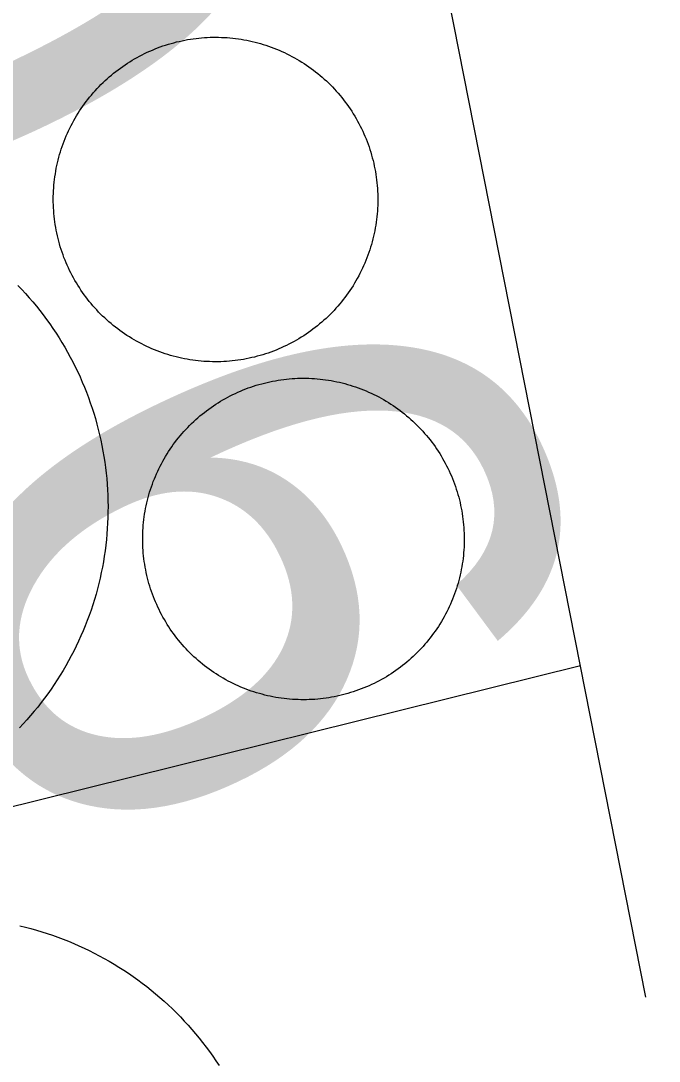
# Model space of a CAD drawing. Extents: x 3651524 to 3689615, y 505651 to 531377.
# Drawn here: x 3674455.6 to 3674560.5, y 513850.8 to 514021.7 of the extents above; entities that cross this region are included whole.
import ezdxf

# ---------------------------------------------------------------- set-up
doc = ezdxf.new("R2010")
doc.units = 0
for name, color, linetype in [('V-DOMW-TANK', 7, 'Continuous'), ('V-SURV-IDEN', 7, 'Continuous'), ('V-UTIL-LINE', 7, 'Continuous')]:
    doc.layers.add(name, color=color, linetype=linetype)

msp = doc.modelspace()

# ---------------------------------------------------------------- linework, layer by layer
at = {"layer": 'V-DOMW-TANK'}
for points in [[(3674461.114, 513995.156), (3674461.169, 513995.617), (3674461.23, 513996.078), (3674461.3, 513996.541), (3674461.378, 513996.998), (3674461.462, 513997.454), (3674461.556, 513997.909), (3674461.659, 513998.364), (3674461.767, 513998.816), (3674461.884, 513999.267), (3674462.011, 513999.715), (3674462.142, 514000.162), (3674462.283, 514000.604), (3674462.431, 514001.044), (3674462.586, 514001.483), (3674462.75, 514001.919), (3674462.922, 514002.351), (3674463.1, 514002.781), (3674463.287, 514003.207), (3674463.479, 514003.631), (3674463.678, 514004.051), (3674463.887, 514004.467), (3674464.104, 514004.878), (3674464.327, 514005.286), (3674464.556, 514005.691), (3674464.794, 514006.093), (3674465.038, 514006.488), (3674465.288, 514006.879), (3674465.546, 514007.268), (3674465.81, 514007.651), (3674466.08, 514008.028), (3674466.357, 514008.403), (3674466.641, 514008.772), (3674466.928, 514009.134), (3674467.227, 514009.492), (3674467.53, 514009.847), (3674467.839, 514010.195), (3674468.155, 514010.537), (3674468.474, 514010.875), (3674468.802, 514011.205), (3674469.134, 514011.53), (3674469.472, 514011.85), (3674469.816, 514012.167), (3674470.164, 514012.472), (3674470.518, 514012.773), (3674470.877, 514013.068), (3674471.241, 514013.359), (3674471.614, 514013.64), (3674471.987, 514013.916), (3674472.365, 514014.186), (3674472.748, 514014.449), (3674473.138, 514014.705), (3674473.531, 514014.954), (3674473.926, 514015.196), (3674474.327, 514015.432), (3674474.733, 514015.661), (3674475.143, 514015.882), (3674475.556, 514016.097), (3674475.972, 514016.304), (3674476.392, 514016.503), (3674476.816, 514016.695), (3674477.244, 514016.88), (3674477.674, 514017.058), (3674478.106, 514017.228), (3674478.542, 514017.39), (3674478.98, 514017.545), (3674479.423, 514017.691), (3674479.865, 514017.83), (3674480.312, 514017.961), (3674480.76, 514018.086), (3674481.211, 514018.201), (3674481.663, 514018.307), (3674482.118, 514018.409), (3674482.575, 514018.502), (3674483.031, 514018.586), (3674483.49, 514018.661), (3674483.951, 514018.729), (3674484.412, 514018.79), (3674484.875, 514018.842), (3674485.337, 514018.885), (3674485.802, 514018.921), (3674486.265, 514018.948), (3674486.732, 514018.969), (3674487.195, 514018.981), (3674487.662, 514018.983), (3674488.127, 514018.979), (3674488.592, 514018.966), (3674489.059, 514018.944), (3674489.52, 514018.915), (3674489.984, 514018.878), (3674490.447, 514018.833), (3674490.91, 514018.78), (3674491.371, 514018.719), (3674491.832, 514018.649), (3674492.288, 514018.571), (3674492.747, 514018.485), (3674493.204, 514018.393), (3674493.656, 514018.291), (3674494.109, 514018.182), (3674494.558, 514018.065), (3674495.006, 514017.94)], [(3674495.006, 514017.94), (3674495.453, 514017.807), (3674495.895, 514017.666), (3674496.337, 514017.519), (3674496.776, 514017.361), (3674497.21, 514017.199), (3674497.644, 514017.027), (3674498.072, 514016.849), (3674498.5, 514016.662), (3674498.922, 514016.468), (3674499.342, 514016.267), (3674499.757, 514016.06), (3674500.169, 514015.843), (3674500.579, 514015.622), (3674500.982, 514015.393), (3674501.384, 514015.155), (3674501.779, 514014.911), (3674502.172, 514014.662), (3674502.559, 514014.404), (3674502.942, 514014.139), (3674503.321, 514013.869), (3674503.694, 514013.593), (3674504.062, 514013.308), (3674504.427, 514013.017), (3674504.785, 514012.722), (3674505.138, 514012.419), (3674505.486, 514012.11), (3674505.828, 514011.794), (3674506.166, 514011.475), (3674506.497, 514011.147), (3674506.823, 514010.815), (3674507.143, 514010.478), (3674507.458, 514010.133), (3674507.763, 514009.785), (3674508.066, 514009.431), (3674508.361, 514009.071), (3674508.648, 514008.704), (3674508.932, 514008.337), (3674509.209, 514007.963), (3674509.477, 514007.584), (3674509.741, 514007.201), (3674509.997, 514006.812), (3674510.247, 514006.418), (3674510.489, 514006.021), (3674510.724, 514005.622), (3674510.954, 514005.218), (3674511.175, 514004.807), (3674511.388, 514004.393), (3674511.595, 514003.977), (3674511.796, 514003.557), (3674511.99, 514003.133), (3674512.172, 514002.705), (3674512.351, 514002.275), (3674512.519, 514001.843), (3674512.682, 514001.407), (3674512.836, 514000.969), (3674512.983, 514000.526), (3674513.121, 514000.084), (3674513.254, 513999.637), (3674513.377, 513999.189), (3674513.493, 513998.738), (3674513.602, 513998.286), (3674513.7, 513997.831), (3674513.792, 513997.372), (3674513.876, 513996.918), (3674513.954, 513996.459), (3674514.022, 513995.998), (3674514.081, 513995.537), (3674514.134, 513995.075), (3674514.177, 513994.612), (3674514.212, 513994.147), (3674514.241, 513993.684), (3674514.261, 513993.219), (3674514.272, 513992.754), (3674514.276, 513992.289), (3674514.27, 513991.822), (3674514.257, 513991.357), (3674514.237, 513990.893), (3674514.208, 513990.43), (3674514.169, 513989.965), (3674514.124, 513989.5), (3674514.071, 513989.041), (3674514.009, 513988.578), (3674513.94, 513988.12), (3674513.864, 513987.661), (3674513.78, 513987.204), (3674513.684, 513986.747), (3674513.584, 513986.293), (3674513.473, 513985.842), (3674513.356, 513985.392), (3674513.231, 513984.943), (3674513.098, 513984.497), (3674512.959, 513984.054), (3674512.809, 513983.612), (3674512.654, 513983.174), (3674512.49, 513982.739), (3674512.32, 513982.307), (3674512.14, 513981.877), (3674511.953, 513981.451), (3674511.761, 513981.027), (3674511.56, 513980.607)], [(3674471.919, 513970.789), (3674471.546, 513971.066), (3674471.178, 513971.35), (3674470.813, 513971.637), (3674470.455, 513971.938), (3674470.102, 513972.239), (3674469.754, 513972.549), (3674469.412, 513972.864), (3674469.074, 513973.183), (3674468.743, 513973.511), (3674468.417, 513973.843), (3674468.097, 513974.181), (3674467.784, 513974.525), (3674467.477, 513974.873), (3674467.176, 513975.227), (3674466.879, 513975.586), (3674466.59, 513975.95), (3674466.307, 513976.319), (3674466.031, 513976.696), (3674465.763, 513977.075), (3674465.501, 513977.458), (3674465.243, 513977.847), (3674464.995, 513978.238), (3674464.751, 513978.635), (3674464.513, 513979.037), (3674464.288, 513979.442), (3674464.069, 513979.852), (3674463.852, 513980.263), (3674463.645, 513980.681), (3674463.444, 513981.101), (3674463.254, 513981.525), (3674463.068, 513981.951), (3674462.891, 513982.381), (3674462.721, 513982.815), (3674462.56, 513983.251), (3674462.404, 513983.69), (3674462.257, 513984.13), (3674462.117, 513984.574), (3674461.986, 513985.021), (3674461.863, 513985.469), (3674461.747, 513985.92), (3674461.64, 513986.373), (3674461.54, 513986.827), (3674461.448, 513987.284), (3674461.364, 513987.741), (3674461.288, 513988.199), (3674461.218, 513988.66), (3674461.159, 513989.121), (3674461.108, 513989.584), (3674461.063, 513990.047), (3674461.028, 513990.51), (3674460.999, 513990.974), (3674460.981, 513991.441), (3674460.968, 513991.904), (3674460.964, 513992.369), (3674460.97, 513992.834), (3674460.983, 513993.299), (3674461.003, 513993.764), (3674461.034, 513994.229), (3674461.071, 513994.692), (3674461.114, 513995.156)], [(3674511.56, 513980.607), (3674511.351, 513980.192), (3674511.136, 513979.778), (3674510.913, 513979.37), (3674510.684, 513978.967), (3674510.448, 513978.566), (3674510.204, 513978.168), (3674509.952, 513977.777), (3674509.696, 513977.39), (3674509.432, 513977.005), (3674509.16, 513976.628), (3674508.883, 513976.255), (3674508.599, 513975.887), (3674508.31, 513975.522), (3674508.013, 513975.164), (3674507.71, 513974.812), (3674507.401, 513974.463), (3674507.087, 513974.121), (3674506.766, 513973.784), (3674506.44, 513973.452), (3674506.106, 513973.128), (3674505.768, 513972.807), (3674505.426, 513972.493), (3674505.076, 513972.186), (3674504.722, 513971.885), (3674504.363, 513971.588), (3674503.999, 513971.299), (3674503.628, 513971.017), (3674503.255, 513970.742), (3674502.875, 513970.472), (3674502.492, 513970.21), (3674502.102, 513969.952), (3674501.711, 513969.704), (3674501.312, 513969.46), (3674500.913, 513969.225), (3674500.509, 513968.997), (3674500.097, 513968.778), (3674499.686, 513968.561), (3674499.268, 513968.354), (3674498.848, 513968.156), (3674498.424, 513967.963), (3674497.998, 513967.777), (3674497.568, 513967.601), (3674497.134, 513967.431), (3674496.698, 513967.269), (3674496.259, 513967.113), (3674495.819, 513966.966), (3674495.375, 513966.826), (3674494.928, 513966.695), (3674494.48, 513966.573), (3674494.029, 513966.456), (3674493.577, 513966.349), (3674493.122, 513966.249), (3674492.663, 513966.157), (3674492.209, 513966.073), (3674491.75, 513965.997), (3674491.289, 513965.927), (3674490.828, 513965.868), (3674490.365, 513965.817), (3674489.902, 513965.772), (3674489.44, 513965.737), (3674488.975, 513965.708), (3674488.51, 513965.69), (3674488.045, 513965.678), (3674487.58, 513965.673), (3674487.115, 513965.68), (3674486.648, 513965.692), (3674486.185, 513965.712), (3674485.72, 513965.743), (3674485.256, 513965.78), (3674484.791, 513965.823), (3674484.332, 513965.878), (3674483.871, 513965.94), (3674483.41, 513966.009), (3674482.952, 513966.087), (3674482.495, 513966.173), (3674482.038, 513966.265), (3674481.584, 513966.368), (3674481.133, 513966.476), (3674480.682, 513966.593), (3674480.234, 513966.72), (3674479.787, 513966.851), (3674479.345, 513966.992), (3674478.903, 513967.14), (3674478.464, 513967.295), (3674478.03, 513967.459), (3674477.598, 513967.631), (3674477.168, 513967.809), (3674476.742, 513967.996), (3674476.318, 513968.188), (3674475.898, 513968.387), (3674475.483, 513968.596), (3674475.073, 513968.813), (3674474.661, 513969.036), (3674474.258, 513969.266), (3674473.856, 513969.503), (3674473.459, 513969.747), (3674473.068, 513969.997), (3674472.681, 513970.255), (3674472.296, 513970.519), (3674471.919, 513970.789)], [(3674455.148, 513978.203), (3674455.779, 513977.542), (3674456.399, 513976.872), (3674457.005, 513976.19), (3674457.601, 513975.498), (3674458.183, 513974.795), (3674458.754, 513974.083), (3674459.314, 513973.362), (3674459.858, 513972.63), (3674460.391, 513971.889), (3674460.911, 513971.137), (3674461.417, 513970.378), (3674461.91, 513969.61), (3674462.39, 513968.833), (3674462.857, 513968.049), (3674463.309, 513967.257), (3674463.747, 513966.456), (3674464.171, 513965.647), (3674464.581, 513964.832), (3674464.978, 513964.008), (3674465.359, 513963.179), (3674465.726, 513962.343), (3674466.078, 513961.502), (3674466.416, 513960.654), (3674466.738, 513959.802), (3674467.047, 513958.94), (3674467.34, 513958.075), (3674467.614, 513957.207), (3674467.878, 513956.33)], [(3674486.513, 513957.912), (3674486.888, 513958.18), (3674487.269, 513958.442), (3674487.652, 513958.698), (3674488.041, 513958.944), (3674488.434, 513959.185), (3674488.829, 513959.419), (3674489.231, 513959.648), (3674489.636, 513959.867), (3674490.044, 513960.08), (3674490.46, 513960.287), (3674490.873, 513960.488), (3674491.291, 513960.678), (3674491.715, 513960.863), (3674492.139, 513961.039), (3674492.569, 513961.209), (3674493.001, 513961.371), (3674493.435, 513961.524), (3674493.872, 513961.672), (3674494.31, 513961.811), (3674494.754, 513961.942), (3674495.197, 513962.065), (3674495.643, 513962.182), (3674496.092, 513962.29), (3674496.54, 513962.39), (3674496.993, 513962.483), (3674497.445, 513962.567), (3674497.9, 513962.644), (3674498.357, 513962.712), (3674498.813, 513962.773), (3674499.27, 513962.827), (3674499.729, 513962.87), (3674500.19, 513962.909), (3674500.648, 513962.937), (3674501.109, 513962.958), (3674501.57, 513962.97), (3674502.031, 513962.974), (3674502.492, 513962.972), (3674502.954, 513962.96), (3674503.413, 513962.939), (3674503.874, 513962.913), (3674504.333, 513962.878), (3674504.791, 513962.833), (3674505.248, 513962.784), (3674505.707, 513962.724), (3674506.164, 513962.655), (3674506.618, 513962.579), (3674507.071, 513962.495), (3674507.523, 513962.405), (3674507.972, 513962.307), (3674508.42, 513962.198), (3674508.867, 513962.083), (3674509.311, 513961.96), (3674509.754, 513961.831), (3674510.194, 513961.692), (3674510.63, 513961.547), (3674511.067, 513961.393), (3674511.497, 513961.233), (3674511.927, 513961.063), (3674512.353, 513960.889), (3674512.775, 513960.705), (3674513.194, 513960.515), (3674513.612, 513960.316), (3674514.024, 513960.111), (3674514.435, 513959.9), (3674514.839, 513959.679), (3674515.238, 513959.454), (3674515.638, 513959.22), (3674516.031, 513958.981), (3674516.42, 513958.733), (3674516.805, 513958.479), (3674517.184, 513958.219), (3674517.561, 513957.952), (3674517.931, 513957.678), (3674518.298, 513957.397), (3674518.658, 513957.111), (3674519.015, 513956.82), (3674519.365, 513956.519), (3674519.711, 513956.214), (3674520.051, 513955.902), (3674520.385, 513955.587), (3674520.715, 513955.263), (3674521.038, 513954.936), (3674521.356, 513954.602), (3674521.667, 513954.262), (3674521.974, 513953.918), (3674522.273, 513953.57), (3674522.568, 513953.211), (3674522.855, 513952.851), (3674523.135, 513952.486), (3674523.412, 513952.116), (3674523.68, 513951.741), (3674523.94, 513951.36), (3674524.194, 513950.977), (3674524.442, 513950.59), (3674524.684, 513950.197), (3674524.919, 513949.799), (3674525.147, 513949.398), (3674525.366, 513948.995), (3674525.581, 513948.585), (3674525.785, 513948.173)], [(3674475.802, 513933.772), (3674475.755, 513934.23), (3674475.72, 513934.693), (3674475.691, 513935.15), (3674475.671, 513935.611), (3674475.659, 513936.072), (3674475.655, 513936.532), (3674475.657, 513936.993), (3674475.669, 513937.454), (3674475.687, 513937.915), (3674475.716, 513938.376), (3674475.751, 513938.834), (3674475.796, 513939.293), (3674475.845, 513939.752), (3674475.904, 513940.207), (3674475.974, 513940.663), (3674476.05, 513941.118), (3674476.132, 513941.573), (3674476.224, 513942.023), (3674476.322, 513942.476), (3674476.431, 513942.92), (3674476.545, 513943.371), (3674476.668, 513943.813), (3674476.797, 513944.255), (3674476.937, 513944.696), (3674477.082, 513945.132), (3674477.236, 513945.566), (3674477.395, 513945.998), (3674477.565, 513946.428), (3674477.739, 513946.854), (3674477.924, 513947.274), (3674478.114, 513947.696), (3674478.313, 513948.112), (3674478.518, 513948.526), (3674478.729, 513948.935), (3674478.95, 513949.341), (3674479.175, 513949.742), (3674479.409, 513950.137), (3674479.65, 513950.533), (3674479.896, 513950.922), (3674480.15, 513951.307), (3674480.412, 513951.686), (3674480.676, 513952.062), (3674480.953, 513952.433), (3674481.231, 513952.798), (3674481.518, 513953.16), (3674481.809, 513953.514), (3674482.11, 513953.865), (3674482.415, 513954.213), (3674482.726, 513954.551), (3674483.044, 513954.887), (3674483.365, 513955.216), (3674483.695, 513955.54), (3674484.029, 513955.857), (3674484.367, 513956.169), (3674484.713, 513956.476), (3674485.063, 513956.775), (3674485.417, 513957.068), (3674485.778, 513957.357), (3674486.144, 513957.637), (3674486.513, 513957.912)], [(3674467.878, 513956.33), (3674468.126, 513955.452), (3674468.358, 513954.569), (3674468.573, 513953.682), (3674468.773, 513952.794), (3674468.96, 513951.897), (3674469.13, 513951.002), (3674469.283, 513950.102), (3674469.42, 513949.199), (3674469.543, 513948.294), (3674469.65, 513947.389), (3674469.74, 513946.48), (3674469.816, 513945.57), (3674469.875, 513944.659), (3674469.918, 513943.748), (3674469.945, 513942.834), (3674469.955, 513941.923), (3674469.951, 513941.009), (3674469.93, 513940.096), (3674469.894, 513939.185), (3674469.84, 513938.273), (3674469.773, 513937.364), (3674469.689, 513936.455), (3674469.588, 513935.547), (3674469.472, 513934.642), (3674469.341, 513933.739), (3674469.193, 513932.838), (3674469.029, 513931.939), (3674468.851, 513931.044), (3674468.657, 513930.153), (3674468.446, 513929.262), (3674468.22, 513928.379), (3674467.981, 513927.499), (3674467.725, 513926.622), (3674467.452, 513925.752), (3674467.166, 513924.883), (3674466.865, 513924.023), (3674466.547, 513923.167), (3674466.213, 513922.317), (3674465.869, 513921.471), (3674465.509, 513920.634), (3674465.132, 513919.8), (3674464.743, 513918.977), (3674464.337, 513918.158), (3674463.92, 513917.347), (3674463.487, 513916.542), (3674463.041, 513915.747), (3674462.58, 513914.959), (3674462.105, 513914.179), (3674461.618, 513913.406), (3674461.114, 513912.645), (3674460.602, 513911.889), (3674460.075, 513911.145), (3674459.533, 513910.408), (3674458.982, 513909.683), (3674458.414, 513908.966), (3674457.837, 513908.26), (3674457.247, 513907.563), (3674456.645, 513906.877), (3674456.031, 513906.204), (3674455.404, 513905.538)], [(3674525.785, 513948.173), (3674525.984, 513947.758), (3674526.177, 513947.338), (3674526.361, 513946.916), (3674526.537, 513946.49), (3674526.707, 513946.062), (3674526.871, 513945.63), (3674527.025, 513945.195), (3674527.17, 513944.759), (3674527.309, 513944.319), (3674527.44, 513943.879), (3674527.565, 513943.434), (3674527.68, 513942.988), (3674527.788, 513942.539), (3674527.889, 513942.091), (3674527.981, 513941.638), (3674528.067, 513941.185), (3674528.143, 513940.731), (3674528.212, 513940.274), (3674528.27, 513939.817), (3674528.325, 513939.361), (3674528.37, 513938.902), (3674528.407, 513938.441), (3674528.436, 513937.982), (3674528.456, 513937.522), (3674528.468, 513937.061), (3674528.472, 513936.598), (3674528.47, 513936.139), (3674528.458, 513935.678), (3674528.44, 513935.218), (3674528.411, 513934.757), (3674528.376, 513934.298), (3674528.329, 513933.839), (3674528.28, 513933.381), (3674528.221, 513932.924), (3674528.153, 513932.469), (3674528.077, 513932.015), (3674527.993, 513931.562), (3674527.903, 513931.109), (3674527.803, 513930.659), (3674527.696, 513930.21), (3674527.582, 513929.764), (3674527.459, 513929.319), (3674527.33, 513928.875), (3674527.19, 513928.437), (3674527.045, 513928), (3674526.891, 513927.566), (3674526.732, 513927.134), (3674526.562, 513926.704), (3674526.386, 513926.278), (3674526.203, 513925.856), (3674526.013, 513925.436), (3674525.814, 513925.021), (3674525.609, 513924.607), (3674525.396, 513924.197), (3674525.177, 513923.792), (3674524.952, 513923.39), (3674524.718, 513922.993), (3674524.477, 513922.6), (3674524.231, 513922.211), (3674523.975, 513921.828), (3674523.715, 513921.447), (3674523.449, 513921.07), (3674523.174, 513920.699), (3674522.894, 513920.335), (3674522.609, 513919.972), (3674522.316, 513919.618), (3674522.017, 513919.266), (3674521.712, 513918.92), (3674521.401, 513918.58), (3674521.085, 513918.246), (3674520.762, 513917.916), (3674520.432, 513917.593), (3674520.098, 513917.277), (3674519.758, 513916.964), (3674519.416, 513916.659), (3674519.064, 513916.358), (3674518.71, 513916.065), (3674518.349, 513915.776), (3674517.985, 513915.495), (3674517.614, 513915.221), (3674517.239, 513914.953), (3674516.858, 513914.691), (3674516.475, 513914.437), (3674516.086, 513914.189), (3674515.693, 513913.947), (3674515.296, 513913.714), (3674514.896, 513913.484), (3674514.491, 513913.265), (3674514.083, 513913.052), (3674513.67, 513912.845), (3674513.254, 513912.647), (3674512.836, 513912.454), (3674512.412, 513912.27), (3674511.986, 513912.094), (3674511.558, 513911.924), (3674511.126, 513911.762), (3674510.692, 513911.608), (3674510.256, 513911.463), (3674509.815, 513911.322), (3674509.375, 513911.19)], [(3674509.375, 513911.19), (3674508.93, 513911.066), (3674508.484, 513910.951), (3674508.035, 513910.842), (3674507.587, 513910.742), (3674507.134, 513910.65), (3674506.68, 513910.568), (3674506.227, 513910.488), (3674505.77, 513910.42), (3674505.314, 513910.359), (3674504.857, 513910.306), (3674504.398, 513910.261), (3674503.935, 513910.224), (3674503.479, 513910.195), (3674503.018, 513910.175), (3674502.557, 513910.162), (3674502.096, 513910.158), (3674501.635, 513910.16), (3674501.175, 513910.173), (3674500.714, 513910.193), (3674500.253, 513910.22), (3674499.794, 513910.255), (3674499.336, 513910.3), (3674498.877, 513910.351), (3674498.422, 513910.41), (3674497.963, 513910.476), (3674497.509, 513910.554), (3674497.056, 513910.638), (3674496.604, 513910.728), (3674496.153, 513910.828), (3674495.709, 513910.934), (3674495.258, 513911.049), (3674494.816, 513911.172), (3674494.373, 513911.301), (3674493.933, 513911.44), (3674493.497, 513911.586), (3674493.06, 513911.739), (3674492.628, 513911.899), (3674492.2, 513912.069), (3674491.774, 513912.243), (3674491.35, 513912.427), (3674490.933, 513912.618), (3674490.515, 513912.817), (3674490.103, 513913.021), (3674489.694, 513913.232), (3674489.288, 513913.454), (3674488.887, 513913.679), (3674488.491, 513913.912), (3674488.096, 513914.152), (3674487.707, 513914.4), (3674487.322, 513914.654), (3674486.941, 513914.914), (3674486.566, 513915.182), (3674486.196, 513915.454), (3674485.829, 513915.735), (3674485.469, 513916.022), (3674485.112, 513916.315), (3674484.764, 513916.614), (3674484.416, 513916.917), (3674484.078, 513917.23), (3674483.74, 513917.543), (3674483.412, 513917.869), (3674483.089, 513918.197), (3674482.771, 513918.531), (3674482.458, 513918.87), (3674482.153, 513919.213), (3674481.854, 513919.565), (3674481.559, 513919.921), (3674481.272, 513920.282), (3674480.992, 513920.644), (3674480.717, 513921.017), (3674480.449, 513921.39), (3674480.187, 513921.77), (3674479.933, 513922.155), (3674479.683, 513922.543), (3674479.443, 513922.936), (3674479.208, 513923.333), (3674478.98, 513923.734), (3674478.759, 513924.138), (3674478.546, 513924.548), (3674478.342, 513924.959), (3674478.141, 513925.375), (3674477.95, 513925.795), (3674477.766, 513926.217), (3674477.588, 513926.643), (3674477.42, 513927.071), (3674477.258, 513927.503), (3674477.102, 513927.937), (3674476.957, 513928.373), (3674476.818, 513928.814), (3674476.685, 513929.254), (3674476.564, 513929.698), (3674476.445, 513930.145), (3674476.339, 513930.593), (3674476.238, 513931.042), (3674476.146, 513931.494), (3674476.06, 513931.949), (3674475.984, 513932.402), (3674475.915, 513932.858), (3674475.855, 513933.315), (3674475.802, 513933.772)], [(3674455.492, 513873.012), (3674456.395, 513872.793), (3674457.296, 513872.559), (3674458.191, 513872.309), (3674459.088, 513872.043), (3674459.973, 513871.762), (3674460.856, 513871.465), (3674461.732, 513871.154), (3674462.603, 513870.829), (3674463.469, 513870.484), (3674464.329, 513870.128), (3674465.181, 513869.755), (3674466.027, 513869.368), (3674466.867, 513868.965), (3674467.7, 513868.551), (3674468.525, 513868.119), (3674469.343, 513867.675), (3674470.15, 513867.216), (3674470.952, 513866.743), (3674471.747, 513866.255), (3674472.531, 513865.754), (3674473.305, 513865.237), (3674474.071, 513864.711), (3674474.829, 513864.168), (3674475.577, 513863.615), (3674476.314, 513863.048), (3674477.043, 513862.464), (3674477.76, 513861.875), (3674478.466, 513861.268), (3674479.163, 513860.65), (3674479.849, 513860.019), (3674480.523, 513859.38), (3674481.186, 513858.727), (3674481.837, 513858.061), (3674482.476, 513857.385), (3674483.105, 513856.699), (3674483.722, 513856.001), (3674484.324, 513855.292), (3674484.916, 513854.574), (3674485.493, 513853.844), (3674486.06, 513853.105), (3674486.613, 513852.356), (3674487.152, 513851.598), (3674487.678, 513850.83), (3674488.19, 513850.054)]]:
    msp.add_lwpolyline(points, dxfattribs=at)
at = {"layer": 'V-UTIL-LINE'}
msp.add_line((3674547.578, 513915.719), (3674371.198, 513871.939), dxfattribs=at)
msp.add_lwpolyline([(3674558.33, 513861.295), (3674518.476, 514063.041), (3674506.866, 514113.015)], dxfattribs=at)

# ---------------------------------------------------------------- texts
at = {"layer": 'V-SURV-IDEN'}
for s, rotation, p in [('864+96.6', 289.6, (3674451.419, 514461.478)), ('863+50.6', 295.44306, (3674223.141, 514384.375))]:
    msp.add_text(s, height=100, rotation=rotation, dxfattribs=at).set_placement(p)

doc.saveas('drawing.dxf')
